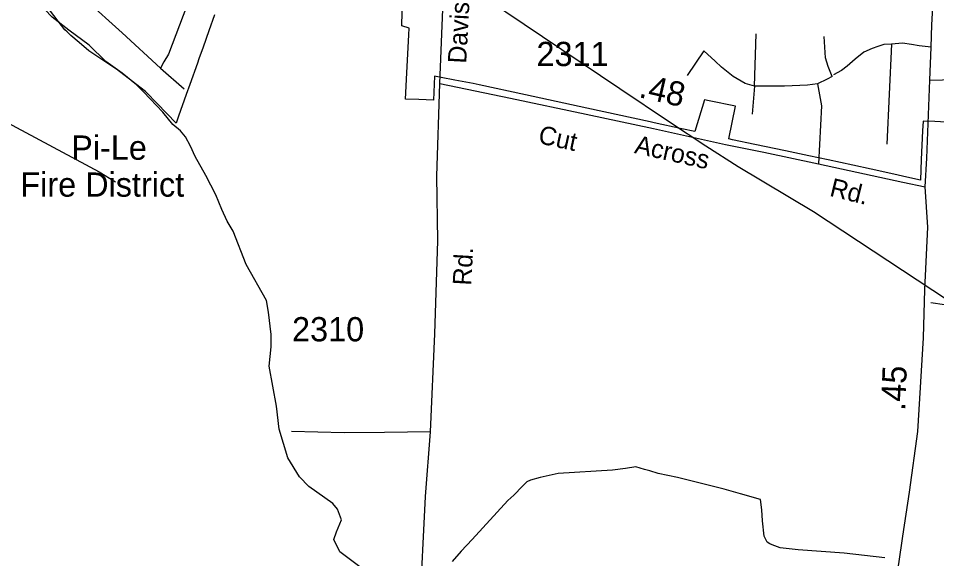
# Model space of a CAD drawing. Extents: x 2082433 to 2279600, y 546599 to 755198.
# Drawn here: x 2222701 to 2227436, y 635808 to 638594 of the extents above; entities that cross this region are included whole.
import ezdxf

# ---------------------------------------------------------------- set-up
doc = ezdxf.new("R2010")
doc.units = 0
for name, color, linetype in [('Exist Boundary Political City Limit New', 7, 'Continuous'), ('Exist Boundary Political Fire Districts Label', 7, 'Continuous'), ('Exist Hydrographic Creek Single Shore', 7, 'Continuous'), ('Exist Hydrographic Misc Water Feature', 7, 'Continuous'), ('Exist Road Non-System Type 51', 7, 'Continuous'), ('Exist Road Secondary Mileage Hundredths English Label', 7, 'Continuous'), ('Exist Road Secondary Type 51 Attributed', 7, 'Continuous'), ('Exist Road Secondary Type 51 Label', 7, 'Continuous'), ('Exist Road Secondary Type 51 Number Label', 7, 'Continuous'), ('Exist Utilities Electrical Transmission Line', 7, 'Continuous'), ('Map Preparation Boundary City Limit Buffer Line', 7, 'Continuous')]:
    doc.layers.add(name, color=color, linetype=linetype)

msp = doc.modelspace()

# ---------------------------------------------------------------- linework, layer by layer
at = {"layer": 'Exist Boundary Political City Limit New'}
for points in [[(2224952.2, 638275.6), (2224925.8, 638280.2), (2224907.5, 638283.5), (2224847.5, 638296.2), (2224842.5, 638173.1), (2224766.2, 638175.7), (2224698, 638177.1), (2224704.8, 638313.1), (2224713.8, 638509.9), (2224715.8, 638543.9), (2224678.5, 638556.2), (2224684.2, 638771.3)], [(2223711.8, 638612.4), (2223682.5, 638529.4), (2223653.2, 638446.4), (2223631.8, 638385.5), (2223624, 638363.4), (2223584.8, 638252.4), (2223566.8, 638201.6), (2223527.5, 638090), (2223514.8, 638053.9), (2223416.8, 638155.8), (2223360.5, 638214.1), (2223357.2, 638216.8), (2223289.8, 638268.8), (2223222.2, 638320.8), (2223207.2, 638332.3), (2223151.5, 638368.9), (2223079.8, 638416), (2223064.5, 638426), (2223014, 638470.1), (2222972.2, 638506.6), (2222952.2, 638524.1), (2222939.8, 638534.9), (2222850, 638653.3)], [(2228148.5, 638020.1), (2227426, 638062.9), (2227366, 638064.6), (2227363.8, 638013.8), (2227357.2, 637866.8), (2227352.5, 637760.7), (2227282, 637776.2), (2227214.8, 637790.8), (2227099, 637815.9), (2227003.8, 637836.7), (2226877.2, 637864.3), (2226777.8, 637885.9), (2226656.5, 637911.2), (2226498.2, 637944.4), (2226383, 637968.6), (2226364.5, 637972.6), (2226398.8, 638140.8), (2226262.5, 638168.8), (2226239.8, 638173.4), (2226189.8, 638010.5), (2226122, 638025.2), (2225979, 638056.4), (2225958.8, 638060.8), (2225633.2, 638130.8), (2225316.5, 638199.8), (2225077.5, 638252.1), (2225046.5, 638257.8), (2224952.2, 638275.6)]]:
    msp.add_lwpolyline(points, dxfattribs=at)
at = {"layer": 'Exist Hydrographic Creek Single Shore'}
msp.add_lwpolyline([(2224462.3, 635766.6), (2224358.9, 635842.7), (2224328.2, 635906.3), (2224341.4, 635946.1), (2224367.3, 636008.2), (2224346, 636063.4), (2224322.9, 636093.4), (2224198.6, 636180), (2224151.1, 636230.3), (2224089.7, 636328.1), (2224045.7, 636476.1), (2224031.3, 636594.9), (2223994.3, 636800.9), (2224004.1, 636900.1), (2224004.1, 636964.3), (2223990.1, 637078.9), (2223980.4, 637139.6), (2223875.9, 637324.8), (2223807.9, 637496.7)], dxfattribs=at)
at = {"layer": 'Exist Hydrographic Misc Water Feature'}
for points in [[(2223310.2, 638252.3), (2223237, 638311.3), (2223151.5, 638372), (2223066, 638456.7), (2222960.8, 638533.5), (2222875.3, 638600.2), (2222799.6, 638678.9), (2222683.1, 638883.9), (2222647.7, 638958.3), (2222606, 639002.7)], [(2223667.1, 637784.3), (2223613.4, 637881.3), (2223589.3, 637935.1), (2223562, 637982.6), (2223536.2, 638014), (2223497.8, 638046.2), (2223445.4, 638110.4), (2223380.4, 638179.5), (2223345.5, 638215.2), (2223310.2, 638252.3)], [(2223807.9, 637496.7), (2223778.2, 637548.9), (2223749.5, 637608.3), (2223718.8, 637683.7), (2223667.1, 637784.3)], [(2227406.1, 637129.3), (2227688.7, 637087.5)], [(2227168.9, 635811.8), (2226958.7, 635836.2), (2226722.9, 635854.3), (2226628.8, 635863.6), (2226588.6, 635879.1), (2226576.7, 635884.9), (2226562.4, 635893.1), (2226546.4, 635924.7), (2226537.7, 636002.7), (2226535.1, 636060.7), (2226527.1, 636112.6), (2226424.4, 636141.9), (2226340.7, 636167.1), (2226100.4, 636226.9), (2225999.7, 636248.2), (2225957.7, 636261.8), (2225929.8, 636267.6), (2225885.7, 636281.2), (2225832.2, 636273), (2225763.9, 636264.3), (2225484.2, 636248.1), (2225392.3, 636227.5), (2225342.7, 636213), (2225322.6, 636204.7), (2225300.7, 636182.5), (2225255.1, 636136.3), (2225225.4, 636107.9), (2225040.9, 635906.5), (2224983.7, 635846.3), (2224937.9, 635793.9)]]:
    msp.add_lwpolyline(points, dxfattribs=at)
at = {"layer": 'Exist Road Non-System Type 51'}
for p, q in [((2226497.3, 638244), (2226504.8, 638513.7)), ((2227203.5, 638461.4), (2227179.7, 637945.3)), ((2226235, 638426), (2226149.4, 638300.2)), ((2223434.6, 638336.7), (2223556.1, 638230.5)), ((2226497.3, 638244), (2226484.3, 638100.2))]:
    msp.add_line(p, q, dxfattribs=at)
for points in [[(2223434.6, 638336.7), (2223236.2, 638519), (2223045.9, 638693.6)], [(2223570, 638658.7), (2223474.4, 638410), (2223451.3, 638369.5), (2223434.6, 638336.7)], [(2226896.8, 638295.3), (2226876.3, 638346.6), (2226862.3, 638390.5), (2226855.8, 638500.6)], [(2227203.5, 638461.4), (2227164.7, 638459), (2227132.2, 638448.6), (2227103.6, 638438.1), (2227060.8, 638419.8), (2227015.3, 638384.7), (2226975, 638347), (2226946.4, 638324.9), (2226903.5, 638302.8)], [(2227407.9, 638445.6), (2227346.6, 638452.5), (2227306.3, 638459), (2227260.4, 638466.1), (2227203.5, 638461.4)], [(2226497.3, 638244), (2226448.8, 638258.9), (2226387.2, 638295.3), (2226327.4, 638342), (2226293.8, 638372.8), (2226235, 638426)], [(2222169.8, 638310), (2223117.5, 637802.6), (2223202, 637750.7)], [(2226821.2, 638256.1), (2226769.9, 638249.6), (2226651.3, 638244), (2226497.3, 638244)], [(2226896.8, 638295.3), (2226872.3, 638280), (2226821.2, 638256.1)], [(2226821.2, 638256.1), (2226842.2, 638143.1), (2226827.3, 637844.5)], [(2227401.3, 638274.8), (2227730.4, 638283.3), (2228078.8, 638279.4), (2228275.1, 638276.8)], [(2224825.6, 636461.7), (2224589, 636459.1), (2224381, 636456.5), (2224109.3, 636463.6)]]:
    msp.add_lwpolyline(points, dxfattribs=at)
at = {"layer": 'Exist Road Secondary Type 51 Attributed'}
for points in [[(2224875.1, 638258), (2224890, 638642.5), (2224905.9, 639081.2), (2224914.3, 639296.8), (2224924.5, 639522.7), (2224930.1, 639733.7), (2224934.8, 639913.8), (2224943.2, 640080.9), (2224943.2, 640161.2), (2224941.3, 640334.8), (2224941.3, 640452.4), (2224944.6, 640781), (2224947.4, 641090.9)], [(2227377.5, 637725), (2227385, 637873.4), (2227401.3, 638274.8), (2227407.9, 638445.6), (2227411.6, 638561.3), (2227425.6, 638804), (2227430.3, 639032.7), (2227448, 639462.1), (2227463, 639903.6)], [(2224771.3, 635541), (2224799.6, 636128.2), (2224825.6, 636461.7), (2224849, 636968.1), (2224863.4, 637447.8), (2224858.2, 637780), (2224875.1, 638258)], [(2224875.1, 638258), (2225238.2, 638183.3), (2225628.3, 638101.1), (2225975.6, 638026.5), (2226348, 637944.3), (2226544.5, 637904.2), (2226827.3, 637844.5), (2227261.8, 637750.2), (2227377.5, 637725)], [(2227150.5, 635391.8), (2227170, 635472.4), (2227198.6, 635588.8), (2227241.5, 635781.8), (2227261, 635924.8), (2227296.1, 636151.7), (2227339, 636463.7), (2227367.6, 636946.1), (2227375.4, 637195.7), (2227391, 637517.5), (2227377.5, 637725)]]:
    msp.add_lwpolyline(points, dxfattribs=at)
at = {"layer": 'Exist Utilities Electrical Transmission Line'}
msp.add_lwpolyline([(2237556, 630428.1), (2233367.3, 633224.6), (2229090.2, 636058.3), (2227950.5, 636838.8), (2226800.8, 637596.9), (2226412.9, 637828.8), (2226246.1, 637935.4), (2226059.3, 638059.8), (2225801.9, 638231.5), (2225404.1, 638498.2), (2225020.1, 638758.9), (2224636.2, 639011.6), (2224240.2, 639274.4), (2223870.4, 639527.3), (2223289.7, 639898.2)], dxfattribs=at)
at = {"layer": 'Map Preparation Boundary City Limit Buffer Line'}
for points in [[(2224952.2, 638275.6), (2224925.8, 638280.2), (2224907.5, 638283.5), (2224847.5, 638296.2), (2224842.5, 638173.1), (2224766.2, 638175.7), (2224698, 638177.1), (2224704.8, 638313.1), (2224713.8, 638509.9), (2224715.8, 638543.9), (2224678.5, 638556.2), (2224684.2, 638771.3)], [(2223711.8, 638612.4), (2223682.5, 638529.4), (2223653.2, 638446.4), (2223631.8, 638385.5), (2223624, 638363.4), (2223584.8, 638252.4), (2223566.8, 638201.6), (2223527.5, 638090), (2223514.8, 638053.9), (2223416.8, 638155.8), (2223360.5, 638214.1), (2223357.2, 638216.8), (2223289.8, 638268.8), (2223222.2, 638320.8), (2223207.2, 638332.3), (2223151.5, 638368.9), (2223079.8, 638416), (2223064.5, 638426), (2223014, 638470.1), (2222972.2, 638506.6), (2222952.2, 638524.1), (2222939.8, 638534.9), (2222850, 638653.3)], [(2228148.5, 638020.1), (2227426, 638062.9), (2227366, 638064.6), (2227363.8, 638013.8), (2227357.2, 637866.8), (2227352.5, 637760.7), (2227282, 637776.2), (2227214.8, 637790.8), (2227099, 637815.9), (2227003.8, 637836.7), (2226877.2, 637864.3), (2226777.8, 637885.9), (2226656.5, 637911.2), (2226498.2, 637944.4), (2226383, 637968.6), (2226364.5, 637972.6), (2226398.8, 638140.8), (2226262.5, 638168.8), (2226239.8, 638173.4), (2226189.8, 638010.5), (2226122, 638025.2), (2225979, 638056.4), (2225958.8, 638060.8), (2225633.2, 638130.8), (2225316.5, 638199.8), (2225077.5, 638252.1), (2225046.5, 638257.8), (2224952.2, 638275.6)]]:
    msp.add_lwpolyline(points, dxfattribs=at)

# ---------------------------------------------------------------- texts
at = {"layer": 'Exist Boundary Political Fire Districts Label'}
for s, p in [('Pi-Le', (2222973.5, 637865.3)), ('Fire District', (2222711.2, 637674.7))]:
    msp.add_text(s, height=125, dxfattribs=at).set_placement(p)
at = {"layer": 'Exist Road Secondary Mileage Hundredths English Label'}
for s, rotation, p in [('.48', 346.9633, (2225895.9, 638188.6)), ('.45', 87.6709, (2227273.4, 636568.9))]:
    msp.add_text(s, height=125, rotation=rotation, dxfattribs=at).set_placement(p)
at = {"layer": 'Exist Road Secondary Type 51 Label'}
for s, rotation, p in [('Davis', 86.9516, (2225010.2, 638359.8)), ('Cut', 347.7453, (2225377, 637951.2)), ('Across', 347.4213, (2225873.6, 637900.3)), ('Rd.', 346.1019, (2226879.6, 637679.7)), ('Rd.', 86.649, (2225035.2, 637215))]:
    msp.add_text(s, height=95, rotation=rotation, dxfattribs=at).set_placement(p)
at = {"layer": 'Exist Road Secondary Type 51 Number Label'}
for s, p in [('2311', (2225372.7, 638348.2)), ('2310', (2224112.3, 636928.8))]:
    msp.add_text(s, height=125, dxfattribs=at).set_placement(p)

doc.saveas('drawing.dxf')
